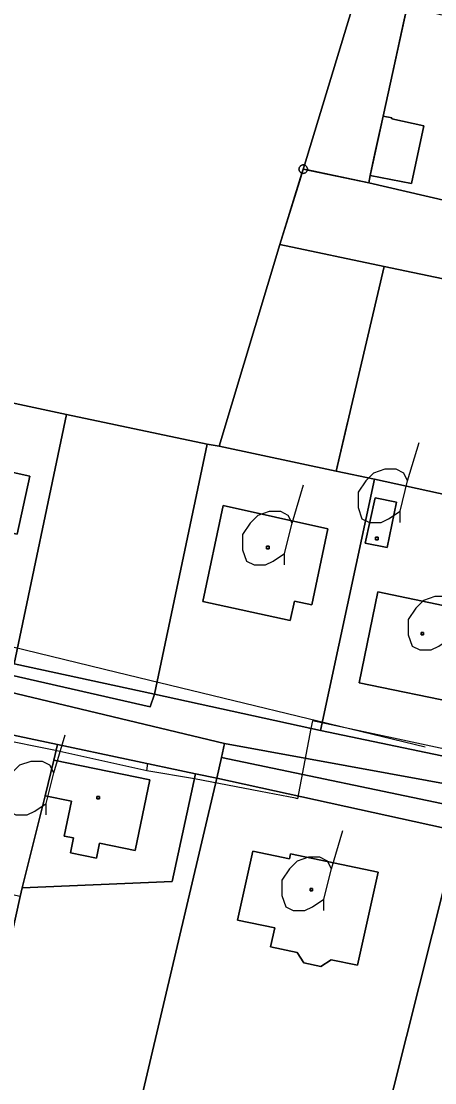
# Model space of a CAD drawing. Extents: x -645676 to -642474, y -1077513 to -1072613.
# Drawn here: x -644298.7 to -644249.9, y -1074808.9 to -1074683.6 of the extents above; entities that cross this region are included whole.
import ezdxf

# ---------------------------------------------------------------- set-up
doc = ezdxf.new("R2010")
doc.units = 0
for name, color, linetype in [('ELEKTRO', 7, 'Continuous'), ('KN', 7, 'Continuous'), ('KULTURY_STAV', 7, 'Continuous'), ('KULTURY_ZNACKY', 7, 'Continuous'), ('PLYNOVOD', 7, 'Continuous')]:
    doc.layers.add(name, color=color, linetype=linetype)

# ---------------------------------------------------------------- blocks, each defined once
blk = doc.blocks.new('$431')
blk.add_line((0.63, 0.99), (0.9, 1.89))
blk.add_lwpolyline([(0.45, 0), (0.45, 0.27), (0.63, 0.99), (0.54, 1.17), (0.36, 1.26), (0.09, 1.26), (-0.18, 1.17), (-0.36, 0.99), (-0.54, 0.72), (-0.54, 0.36), (-0.45, 0.09), (-0.27, 0), (0, 0), (0.18, 0.09), (0.45, 0.27)])

msp = doc.modelspace()

# ---------------------------------------------------------------- linework, layer by layer
at = {"layer": 'ELEKTRO'}
msp.add_lwpolyline([(-644307.65, -1074755.54), (-644287.42, -1074760.43), (-644250.98, -1074769.27)], dxfattribs=at)
at = {"layer": 'KN'}
for points in [[(-644259.3, -1074680.97), (-644265.26, -1074700.56), (-644265.31, -1074700.55), (-644265.4, -1074700.54), (-644265.49, -1074700.55), (-644265.57, -1074700.57), (-644265.65, -1074700.61), (-644265.72, -1074700.66), (-644265.78, -1074700.72), (-644265.83, -1074700.79), (-644265.87, -1074700.87), (-644265.89, -1074700.95), (-644265.9, -1074701.04), (-644265.89, -1074701.13), (-644265.87, -1074701.21), (-644265.83, -1074701.29), (-644265.78, -1074701.36), (-644265.72, -1074701.42), (-644265.65, -1074701.47), (-644265.57, -1074701.51), (-644265.55, -1074701.52), (-644268.17, -1074709.94), (-644275.35, -1074733.76), (-644276.76, -1074733.54), (-644293.37, -1074730.01), (-644312.92, -1074725.85)], [(-644253.12, -1074681.85), (-644255.97, -1074694.79), (-644257.49, -1074701.79), (-644257.65, -1074702.66), (-644264.91, -1074701.14), (-644264.91, -1074701.13), (-644264.9, -1074701.04), (-644264.91, -1074700.95), (-644264.93, -1074700.87), (-644264.97, -1074700.79), (-644265.02, -1074700.72), (-644265.08, -1074700.66), (-644265.15, -1074700.61), (-644265.23, -1074700.57), (-644265.26, -1074700.56), (-644259.3, -1074680.97)], [(-644265.4, -1074701.03), (-644265.4, -1074701.04), (-644265.4, -1074701.05), (-644265.41, -1074701.05), (-644265.41, -1074701.04), (-644265.41, -1074701.03), (-644265.4, -1074701.03)], [(-644265.39, -1074701.04), (-644265.4, -1074701.04), (-644265.4, -1074701.03), (-644265.39, -1074701.03), (-644265.39, -1074701.04)]]:
    msp.add_lwpolyline(points, dxfattribs=at)
for points in [[(-644224.75, -1074688.62), (-644228.79, -1074706.34), (-644232.38, -1074708.54), (-644257.65, -1074702.66), (-644257.49, -1074701.79), (-644252.59, -1074702.75), (-644251.16, -1074695.92), (-644254.95, -1074695.12), (-644254.93, -1074695), (-644255.97, -1074694.79), (-644253.12, -1074681.85)], [(-644257.49, -1074701.79), (-644255.97, -1074694.79), (-644254.93, -1074695), (-644254.95, -1074695.12), (-644251.16, -1074695.92), (-644252.59, -1074702.75)], [(-644257.65, -1074702.66), (-644232.38, -1074708.54), (-644228.79, -1074706.34), (-644232.13, -1074720.57), (-644234.36, -1074717.04), (-644255.82, -1074712.53), (-644268.17, -1074709.94), (-644265.55, -1074701.52), (-644265.49, -1074701.53), (-644265.4, -1074701.54), (-644265.31, -1074701.53), (-644265.23, -1074701.51), (-644265.15, -1074701.47), (-644265.08, -1074701.42), (-644265.02, -1074701.36), (-644264.97, -1074701.29), (-644264.93, -1074701.21), (-644264.91, -1074701.14)], [(-644265.26, -1074700.56), (-644265.4, -1074701.03), (-644265.41, -1074701.03), (-644265.41, -1074701.04), (-644265.41, -1074701.05), (-644265.4, -1074701.05), (-644265.55, -1074701.52), (-644265.57, -1074701.51), (-644265.65, -1074701.47), (-644265.72, -1074701.42), (-644265.78, -1074701.36), (-644265.83, -1074701.29), (-644265.87, -1074701.21), (-644265.89, -1074701.13), (-644265.9, -1074701.04), (-644265.89, -1074700.95), (-644265.87, -1074700.87), (-644265.83, -1074700.79), (-644265.78, -1074700.72), (-644265.72, -1074700.66), (-644265.65, -1074700.61), (-644265.57, -1074700.57), (-644265.49, -1074700.55), (-644265.4, -1074700.54), (-644265.31, -1074700.55)], [(-644264.91, -1074701.14), (-644264.93, -1074701.21), (-644264.97, -1074701.29), (-644265.02, -1074701.36), (-644265.08, -1074701.42), (-644265.15, -1074701.47), (-644265.23, -1074701.51), (-644265.31, -1074701.53), (-644265.4, -1074701.54), (-644265.49, -1074701.53), (-644265.55, -1074701.52), (-644265.4, -1074701.05), (-644265.39, -1074701.05), (-644265.39, -1074701.04)], [(-644264.91, -1074701.14), (-644265.39, -1074701.04), (-644265.39, -1074701.03), (-644265.4, -1074701.03), (-644265.26, -1074700.56), (-644265.23, -1074700.57), (-644265.15, -1074700.61), (-644265.08, -1074700.66), (-644265.02, -1074700.72), (-644264.97, -1074700.79), (-644264.93, -1074700.87), (-644264.91, -1074700.95), (-644264.9, -1074701.04), (-644264.91, -1074701.13)], [(-644265.39, -1074701.04), (-644265.39, -1074701.05), (-644265.4, -1074701.05), (-644265.4, -1074701.04)], [(-644255.82, -1074712.53), (-644261.49, -1074736.7), (-644275.35, -1074733.76), (-644268.17, -1074709.94)], [(-644232.13, -1074720.57), (-644237.15, -1074741.99), (-644256.97, -1074737.66), (-644261.49, -1074736.7), (-644255.82, -1074712.53), (-644234.36, -1074717.04)], [(-644293.37, -1074730.01), (-644299.54, -1074759.45), (-644311.18, -1074756.92), (-644319.15, -1074755.19), (-644312.92, -1074725.85)], [(-644276.76, -1074733.54), (-644282.98, -1074763.06), (-644299.54, -1074759.45), (-644293.37, -1074730.01)], [(-644361.53, -1074746.46), (-644338.65, -1074751.24), (-644319.15, -1074755.19), (-644311.18, -1074756.92), (-644299.89, -1074760.79), (-644283.48, -1074764.55), (-644282.98, -1074763.06), (-644263.37, -1074767.32), (-644247.32, -1074770.69), (-644230.63, -1074774.2), (-644214.67, -1074777.55), (-644208.84, -1074778.81), (-644245.8, -1074774.15), (-644274.7, -1074768.86), (-644308.78, -1074760.74), (-644332.63, -1074754.22), (-644362.12, -1074748.16), (-644404.69, -1074739.62), (-644431.54, -1074734.17), (-644431.3, -1074731.93)], [(-644275.35, -1074733.76), (-644261.49, -1074736.7), (-644256.97, -1074737.66), (-644263.37, -1074767.32), (-644282.98, -1074763.06), (-644276.76, -1074733.54)], [(-644274.7, -1074768.86), (-644275.05, -1074770.54), (-644275.59, -1074772.98), (-644278.12, -1074772.45), (-644294.43, -1074769.01), (-644313.81, -1074764.91), (-644321.94, -1074763.22), (-644333.64, -1074760.86), (-644341.87, -1074759.11), (-644353.71, -1074756.59), (-644364.62, -1074754.27), (-644374.57, -1074752.15), (-644395.6, -1074747.8), (-644403.98, -1074746.01), (-644417.15, -1074743.2), (-644432.81, -1074739.87), (-644432.55, -1074738.68), (-644431.54, -1074734.17), (-644404.69, -1074739.62), (-644362.12, -1074748.16), (-644332.63, -1074754.22), (-644308.78, -1074760.74)], [(-644297.71, -1074737.31), (-644299.18, -1074744.16), (-644300.86, -1074743.8), (-644301.5, -1074746.76), (-644312.71, -1074744.33), (-644310.56, -1074734.48)], [(-644297.71, -1074737.31), (-644310.56, -1074734.48), (-644312.71, -1074744.33), (-644301.5, -1074746.76), (-644300.86, -1074743.8), (-644299.18, -1074744.16)], [(-644237.15, -1074741.99), (-644242.58, -1074767.6), (-644247.32, -1074770.69), (-644263.37, -1074767.32), (-644256.97, -1074737.66)], [(-644254.37, -1074740.39), (-644255.48, -1074745.74), (-644258.09, -1074745.2), (-644256.91, -1074739.86)], [(-644254.37, -1074740.39), (-644256.91, -1074739.86), (-644258.09, -1074745.2), (-644255.48, -1074745.74)], [(-644262.49, -1074743.54), (-644264.37, -1074752.51), (-644266.43, -1074752.06), (-644266.93, -1074754.35), (-644277.25, -1074752.09), (-644274.87, -1074740.75)], [(-644262.49, -1074743.54), (-644274.87, -1074740.75), (-644277.25, -1074752.09), (-644266.93, -1074754.35), (-644266.43, -1074752.06), (-644264.37, -1074752.51)], [(-644256.55, -1074744.82), (-644256.85, -1074744.82), (-644256.85, -1074744.52), (-644256.55, -1074744.52)], [(-644256.55, -1074744.82), (-644256.55, -1074744.52), (-644256.85, -1074744.52), (-644256.85, -1074744.82)], [(-644269.42, -1074745.88), (-644269.72, -1074745.88), (-644269.72, -1074745.58), (-644269.42, -1074745.58)], [(-644269.42, -1074745.88), (-644269.42, -1074745.58), (-644269.72, -1074745.58), (-644269.72, -1074745.88)], [(-644242.83, -1074753.85), (-644243.23, -1074756.04), (-644242.28, -1074756.26), (-644242.96, -1074759.62), (-644245.47, -1074759.1), (-644246.54, -1074764.24), (-644258.79, -1074761.7), (-644256.57, -1074750.98)], [(-644242.83, -1074753.85), (-644256.57, -1074750.98), (-644258.79, -1074761.7), (-644246.54, -1074764.24), (-644245.47, -1074759.1), (-644242.96, -1074759.62), (-644242.28, -1074756.26), (-644243.23, -1074756.04)], [(-644251.18, -1074756.05), (-644251.48, -1074756.05), (-644251.48, -1074755.75), (-644251.18, -1074755.75)], [(-644251.18, -1074756.05), (-644251.18, -1074755.75), (-644251.48, -1074755.75), (-644251.48, -1074756.05)], [(-644299.54, -1074759.45), (-644282.98, -1074763.06), (-644283.48, -1074764.55), (-644299.89, -1074760.79), (-644311.18, -1074756.92)], [(-644294.43, -1074769.01), (-644294.86, -1074770.84), (-644295.91, -1074775.06), (-644298.59, -1074785.9), (-644298.85, -1074786.94), (-644302.66, -1074786.11), (-644303.99, -1074792.21), (-644319.35, -1074788.2), (-644317.9, -1074782.05), (-644313.86, -1074782.94), (-644312.55, -1074776.98), (-644303.17, -1074779.04), (-644301.97, -1074773.57), (-644305.02, -1074772.9), (-644304.14, -1074768.9), (-644313.01, -1074766.96), (-644314.96, -1074775.9), (-644316.48, -1074775.57), (-644313.81, -1074764.91)], [(-644278.12, -1074772.45), (-644280.89, -1074785.19), (-644298.59, -1074785.9), (-644295.91, -1074775.06), (-644292.79, -1074775.69), (-644293.63, -1074779.81), (-644292.55, -1074780.03), (-644292.91, -1074781.79), (-644289.82, -1074782.42), (-644289.46, -1074780.66), (-644285.25, -1074781.52), (-644283.54, -1074773.15), (-644294.86, -1074770.84), (-644294.43, -1074769.01)], [(-644245.8, -1074774.15), (-644246.41, -1074776.52), (-644275.05, -1074770.54), (-644274.7, -1074768.86)], [(-644295.91, -1074775.06), (-644294.86, -1074770.84), (-644283.54, -1074773.15), (-644285.25, -1074781.52), (-644289.46, -1074780.66), (-644289.82, -1074782.42), (-644292.91, -1074781.79), (-644292.55, -1074780.03), (-644293.63, -1074779.81), (-644292.79, -1074775.69)], [(-644246.41, -1074776.52), (-644247.08, -1074779.22), (-644275.59, -1074772.98), (-644275.05, -1074770.54)], [(-644275.59, -1074772.98), (-644285.45, -1074814.73), (-644300.53, -1074810.7), (-644304.39, -1074809.66), (-644300.7, -1074795.39), (-644300.22, -1074793.19), (-644298.85, -1074786.94), (-644298.59, -1074785.9), (-644280.89, -1074785.19), (-644278.12, -1074772.45)], [(-644247.08, -1074779.22), (-644257.82, -1074821.78), (-644285.45, -1074814.73), (-644275.59, -1074772.98)], [(-644289.48, -1074775.42), (-644289.78, -1074775.42), (-644289.78, -1074775.12), (-644289.48, -1074775.12)], [(-644289.48, -1074775.42), (-644289.48, -1074775.12), (-644289.78, -1074775.12), (-644289.78, -1074775.42)], [(-644227.74, -1074783.32), (-644238.37, -1074828.39), (-644238.39, -1074828.38), (-644238.48, -1074828.37), (-644238.57, -1074828.38), (-644238.65, -1074828.4), (-644238.73, -1074828.44), (-644238.8, -1074828.49), (-644238.86, -1074828.55), (-644238.91, -1074828.62), (-644238.95, -1074828.7), (-644238.96, -1074828.72), (-644258.1, -1074822.84), (-644257.82, -1074821.78), (-644247.08, -1074779.22)], [(-644271.37, -1074781.58), (-644267.01, -1074782.48), (-644266.89, -1074781.92), (-644256.53, -1074784.06), (-644258.97, -1074795.04), (-644262.1, -1074794.41), (-644263.31, -1074795.2), (-644265.31, -1074794.77), (-644266.1, -1074793.55), (-644269.25, -1074792.9), (-644268.76, -1074790.65), (-644273.15, -1074789.72)], [(-644271.37, -1074781.58), (-644273.15, -1074789.72), (-644268.76, -1074790.65), (-644269.25, -1074792.9), (-644266.1, -1074793.55), (-644265.31, -1074794.77), (-644263.31, -1074795.2), (-644262.1, -1074794.41), (-644258.97, -1074795.04), (-644256.53, -1074784.06), (-644266.89, -1074781.92), (-644267.01, -1074782.48)], [(-644264.29, -1074786.29), (-644264.59, -1074786.29), (-644264.59, -1074785.99), (-644264.29, -1074785.99)], [(-644264.29, -1074786.29), (-644264.29, -1074785.99), (-644264.59, -1074785.99), (-644264.59, -1074786.29)]]:
    msp.add_lwpolyline(points, close=True, dxfattribs=at)
at = {"layer": 'KULTURY_STAV'}
for points in [[(-644253.12, -1074681.85), (-644255.97, -1074694.79), (-644257.49, -1074701.79), (-644257.65, -1074702.66), (-644265.4, -1074701.04), (-644265.82, -1074702.39), (-644268.17, -1074709.94), (-644255.82, -1074712.53), (-644261.49, -1074736.7), (-644275.35, -1074733.76), (-644276.76, -1074733.54), (-644282.98, -1074763.06), (-644299.54, -1074759.45), (-644293.37, -1074730.01), (-644312.92, -1074725.85), (-644321.09, -1074724.02), (-644332.35, -1074721.76), (-644352.08, -1074717.55), (-644349.9, -1074711.44), (-644345.24, -1074696.2), (-644344.09, -1074692.45), (-644340.67, -1074681.62)], [(-644237.15, -1074741.99), (-644256.97, -1074737.66), (-644261.49, -1074736.7), (-644260.15, -1074730.97), (-644259.79, -1074729.47), (-644255.82, -1074712.53), (-644268.17, -1074709.94), (-644265.82, -1074702.39), (-644265.4, -1074701.04), (-644257.65, -1074702.66), (-644257.49, -1074701.79), (-644256.93, -1074699.2), (-644256.62, -1074697.77), (-644255.97, -1074694.79), (-644255.57, -1074693), (-644253.54, -1074683.78), (-644253.12, -1074681.85)], [(-644312.92, -1074725.85), (-644293.37, -1074730.01), (-644299.54, -1074759.45)], [(-644276.76, -1074733.54), (-644275.35, -1074733.76), (-644261.49, -1074736.7), (-644256.97, -1074737.66), (-644237.15, -1074741.99), (-644242.58, -1074767.6), (-644247.32, -1074770.69), (-644263.37, -1074767.32), (-644282.98, -1074763.06), (-644276.76, -1074733.54)], [(-644310.56, -1074734.48), (-644312.71, -1074744.33), (-644301.5, -1074746.76), (-644300.86, -1074743.8), (-644299.18, -1074744.16), (-644297.71, -1074737.31), (-644310.56, -1074734.48)], [(-644310.56, -1074734.48), (-644297.71, -1074737.31), (-644299.18, -1074744.16), (-644300.86, -1074743.8), (-644301.5, -1074746.76), (-644312.71, -1074744.33), (-644310.56, -1074734.48)], [(-644256.91, -1074739.86), (-644258.09, -1074745.2), (-644255.48, -1074745.74), (-644254.37, -1074740.39), (-644256.91, -1074739.86)], [(-644256.91, -1074739.86), (-644254.37, -1074740.39), (-644255.48, -1074745.74), (-644258.09, -1074745.2), (-644256.91, -1074739.86)], [(-644274.87, -1074740.75), (-644277.25, -1074752.09), (-644266.93, -1074754.35), (-644266.43, -1074752.06), (-644264.37, -1074752.51), (-644262.49, -1074743.54), (-644274.87, -1074740.75)], [(-644274.87, -1074740.75), (-644262.49, -1074743.54), (-644264.37, -1074752.51), (-644266.43, -1074752.06), (-644266.93, -1074754.35), (-644277.25, -1074752.09), (-644274.87, -1074740.75)], [(-644256.57, -1074750.98), (-644258.79, -1074761.7), (-644246.54, -1074764.24), (-644245.47, -1074759.1), (-644242.96, -1074759.62), (-644242.28, -1074756.26), (-644243.23, -1074756.04), (-644242.83, -1074753.85), (-644256.57, -1074750.98)], [(-644256.57, -1074750.98), (-644242.83, -1074753.85), (-644243.23, -1074756.04), (-644242.28, -1074756.26), (-644242.96, -1074759.62), (-644245.47, -1074759.1), (-644246.54, -1074764.24), (-644258.79, -1074761.7), (-644256.57, -1074750.98)], [(-644299.54, -1074759.45), (-644282.98, -1074763.06), (-644263.37, -1074767.32), (-644247.32, -1074770.69)], [(-644313.81, -1074764.91), (-644294.43, -1074769.01), (-644278.12, -1074772.45), (-644280.89, -1074785.19), (-644298.59, -1074785.9), (-644298.85, -1074786.94), (-644300.22, -1074793.19), (-644300.7, -1074795.39), (-644304.51, -1074794.56), (-644303.99, -1074792.21), (-644319.35, -1074788.2), (-644317.9, -1074782.05), (-644316.48, -1074775.57), (-644313.81, -1074764.91)], [(-644141.58, -1074802.3), (-644157.96, -1074798.75), (-644181.54, -1074793.6), (-644187.57, -1074792.23), (-644188.92, -1074791.96), (-644188.82, -1074791.63), (-644208.27, -1074787.51), (-644227.74, -1074783.32), (-644247.08, -1074779.22), (-644275.59, -1074772.98), (-644278.12, -1074772.45), (-644294.43, -1074769.01), (-644313.81, -1074764.91)], [(-644298.85, -1074786.94), (-644298.59, -1074785.9), (-644280.89, -1074785.19), (-644278.12, -1074772.45), (-644275.59, -1074772.98), (-644285.45, -1074814.73), (-644290.85, -1074835.89), (-644294.05, -1074835.07), (-644293.87, -1074834.39), (-644296.78, -1074833.65), (-644302.78, -1074833.26)], [(-644145.8, -1074906.56), (-644178.41, -1074896), (-644173.59, -1074873.01), (-644168.4, -1074848.41), (-644199.06, -1074838.79), (-644209.29, -1074886), (-644229.29, -1074879.52), (-644249.27, -1074873.04), (-644269.27, -1074866.57), (-644296.22, -1074857.83), (-644293.29, -1074845.4), (-644290.85, -1074835.89), (-644285.45, -1074814.73), (-644275.59, -1074772.98)], [(-644275.59, -1074772.98), (-644247.08, -1074779.22), (-644227.74, -1074783.32), (-644208.27, -1074787.51), (-644188.82, -1074791.63), (-644188.92, -1074791.96), (-644187.57, -1074792.23), (-644181.54, -1074793.6), (-644157.96, -1074798.75), (-644141.58, -1074802.3)], [(-644271.37, -1074781.58), (-644267.01, -1074782.48), (-644266.89, -1074781.92), (-644256.53, -1074784.06), (-644258.97, -1074795.04), (-644262.1, -1074794.41), (-644263.31, -1074795.2), (-644265.31, -1074794.77), (-644266.1, -1074793.55), (-644269.25, -1074792.9), (-644268.76, -1074790.65), (-644273.15, -1074789.72), (-644271.37, -1074781.58)], [(-644271.37, -1074781.58), (-644273.15, -1074789.72), (-644268.76, -1074790.65), (-644269.25, -1074792.9), (-644266.1, -1074793.55), (-644265.31, -1074794.77), (-644263.31, -1074795.2), (-644262.1, -1074794.41), (-644258.97, -1074795.04), (-644256.53, -1074784.06), (-644266.89, -1074781.92), (-644267.01, -1074782.48), (-644271.37, -1074781.58)]]:
    msp.add_lwpolyline(points, dxfattribs=at)
at = {"layer": 'PLYNOVOD'}
for p, q in [((-644294.86, -1074769.66), (-644313.71, -1074765.84)), ((-644264.32, -1074766.2), (-644264.52, -1074767.09)), ((-644246.82, -1074769.94), (-644264.32, -1074766.2)), ((-644264.52, -1074767.09), (-644266.07, -1074775.39)), ((-644265.71, -1074766.78), (-644264.52, -1074767.09)), ((-644283.89, -1074772.1), (-644294.86, -1074769.66)), ((-644283.89, -1074772.1), (-644283.77, -1074771.21)), ((-644278.26, -1074773.05), (-644283.89, -1074772.1)), ((-644270.46, -1074774.54), (-644278.26, -1074773.05)), ((-644266.32, -1074775.34), (-644270.46, -1074774.54)), ((-644266.07, -1074775.39), (-644266.32, -1074775.34))]:
    msp.add_line(p, q, dxfattribs=at)

# ---------------------------------------------------------------- block references
at = {"layer": 'KULTURY_ZNACKY', "xscale": 5, "yscale": 5}
for p in [(-644256.21, -1074742.79), (-644269.86, -1074747.79), (-644250.29, -1074757.83), (-644298.02, -1074777.3), (-644265.22, -1074788.61)]:
    msp.add_blockref('$431', p, dxfattribs=at)

doc.saveas('drawing.dxf')
